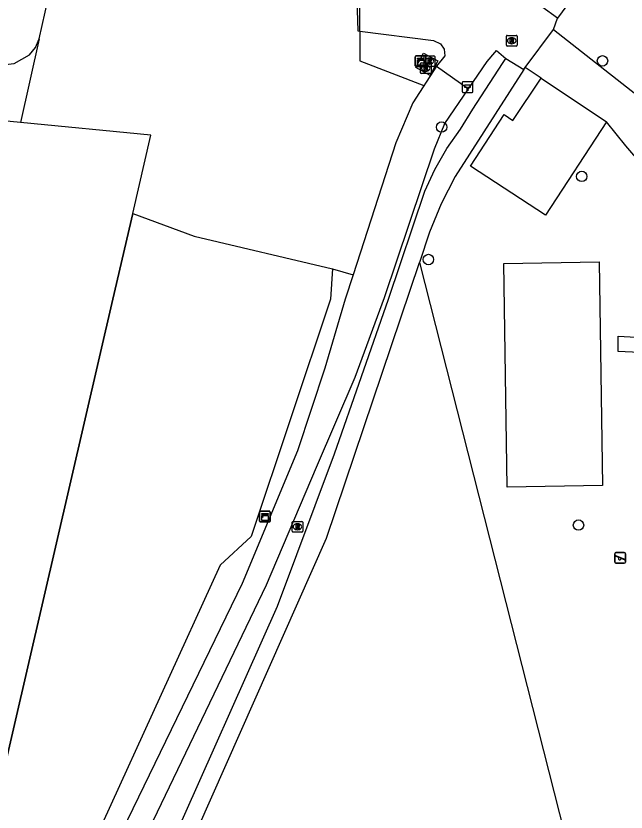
# Model space of a CAD drawing. Extents: x 160203 to 161526, y 379529 to 381797.
# Drawn here: x 161141.1 to 161198.2, y 381451.9 to 381526.6 of the extents above; entities that cross this region are included whole.
import ezdxf

# ---------------------------------------------------------------- set-up
doc = ezdxf.new("R2010")
doc.units = 0
for name, color, linetype in [('IMGEO_Boom', 7, 'Continuous'), ('IMGEO_Gemengd_bos', 7, 'Continuous'), ('IMGEO_Grasland_overig', 7, 'Continuous'), ('IMGEO_Groenvoorziening', 7, 'Continuous'), ('IMGEO_Hectometerpaal', 7, 'Continuous'), ('IMGEO_Hek', 7, 'Continuous'), ('IMGEO_Kast', 7, 'Continuous'), ('IMGEO_Loofbos', 7, 'Continuous'), ('IMGEO_Pand', 7, 'Continuous'), ('IMGEO_Rijbaan_lokaal_halfverhard', 7, 'Continuous'), ('IMGEO_Rioolput', 7, 'Continuous'), ('IMGEO_Speelvoorziening', 7, 'Continuous'), ('IMGEO_Voetpad_halfverhard', 7, 'Continuous'), ('IMGEO_Waterloop', 7, 'Continuous')]:
    doc.layers.add(name, color=color, linetype=linetype)

msp = doc.modelspace()

# ---------------------------------------------------------------- linework, layer by layer
at = {"layer": 'IMGEO_Boom'}
for centre in [(161196.036, 381522.358), (161180.949, 381516.151), (161194.091, 381511.528), (161179.714, 381503.728), (161193.782, 381478.83)]:
    msp.add_circle(centre, 0.489, dxfattribs=at)
at = {"layer": 'IMGEO_Gemengd_bos'}
msp.add_lwpolyline([(161141.465, 381516.564), (161125.473, 381518.111)], dxfattribs=at)
at = {"layer": 'IMGEO_Grasland_overig'}
msp.add_lwpolyline([(161170.736, 381502.872), (161170.546, 381500), (161163.102, 381477.75), (161160.208, 381475.057), (161143.614, 381438.695)], dxfattribs=at)
at = {"layer": 'IMGEO_Groenvoorziening'}
for points in [[(161198.146, 381540.815), (161195.989, 381534.87), (161195.313, 381531.157), (161191.823, 381526.354)], [(161134.277, 381431.469), (161150.148, 381500), (161152.011, 381508.049)]]:
    msp.add_lwpolyline(points, dxfattribs=at)
at = {"layer": 'IMGEO_Hectometerpaal'}
for p, q in [((161182.888, 381520.317), (161182.888, 381519.476)), ((161182.888, 381520.317), (161182.888, 381519.476)), ((161183.804, 381520.401), (161182.963, 381520.401)), ((161183.804, 381520.401), (161182.963, 381520.401)), ((161183.888, 381519.485), (161183.888, 381520.326)), ((161183.888, 381519.485), (161183.888, 381520.326)), ((161182.972, 381519.401), (161183.813, 381519.401)), ((161182.972, 381519.401), (161183.813, 381519.401))]:
    msp.add_line(p, q, dxfattribs=at)
msp.add_lwpolyline([(161183.413, 381519.545), (161183.353, 381519.545), (161183.353, 381519.85), (161183.133, 381519.85), (161183.133, 381520.119), (161183.633, 381520.119), (161183.633, 381519.85), (161183.413, 381519.85), (161183.413, 381519.545)], dxfattribs=at)
for centre, start, end in [((161182.966, 381520.323), 92.4484, 184.28452), ((161182.966, 381520.323), 92.4484, 184.28452), ((161183.81, 381520.323), 2.4484, 94.28452), ((161183.81, 381520.323), 2.4484, 94.28452), ((161182.966, 381519.479), 182.4484, 274.28452), ((161182.966, 381519.479), 182.4484, 274.28452), ((161183.81, 381519.479), 272.4484, 4.28452), ((161183.81, 381519.479), 272.4484, 4.28452)]:
    msp.add_arc(centre, 0.0779, start, end, dxfattribs=at)
at = {"layer": 'IMGEO_Hek'}
for points in [[(161173.201, 381538.864), (161173.294, 381522.357), (161179.298, 381520.034)], [(161188.649, 381521.54), (161188.787, 381521.726), (161191.445, 381525.301), (161191.823, 381526.354)], [(161152.011, 381508.049), (161153.709, 381515.38), (161141.465, 381516.564)], [(161152.011, 381508.049), (161150.148, 381500), (161134.277, 381431.469)], [(161152.011, 381508.049), (161157.759, 381505.906), (161170.736, 381502.872)], [(161170.736, 381502.872), (161170.546, 381500), (161163.102, 381477.75), (161160.208, 381475.057), (161143.614, 381438.695)]]:
    msp.add_lwpolyline(points, dxfattribs=at)
at = {"layer": 'IMGEO_Kast'}
for p, q in [((161178.486, 381521.9), (161178.486, 381522.741)), ((161178.486, 381522.741), (161178.486, 381521.9)), ((161178.561, 381522.825), (161179.402, 381522.825)), ((161179.402, 381522.825), (161178.561, 381522.825)), ((161179.486, 381522.75), (161179.486, 381521.909)), ((161179.486, 381521.909), (161179.486, 381522.75)), ((161179.411, 381521.825), (161178.57, 381521.825)), ((161178.57, 381521.825), (161179.411, 381521.825)), ((161163.891, 381479.201), (161163.891, 381480.042)), ((161163.891, 381480.042), (161163.891, 381479.201)), ((161163.966, 381480.126), (161164.807, 381480.126)), ((161164.807, 381480.126), (161163.966, 381480.126)), ((161164.891, 381480.051), (161164.891, 381479.21)), ((161164.891, 381479.21), (161164.891, 381480.051)), ((161164.816, 381479.126), (161163.975, 381479.126)), ((161163.975, 381479.126), (161164.816, 381479.126))]:
    msp.add_line(p, q, dxfattribs=at)
for points in [[(161178.681, 381522.615), (161179.281, 381522.615), (161179.281, 381522.53), (161178.681, 381522.53), (161178.681, 381522.615)], [(161178.681, 381522.44), (161179.281, 381522.44), (161179.281, 381521.951), (161178.681, 381521.951), (161178.681, 381522.44)], [(161164.086, 381479.916), (161164.686, 381479.916), (161164.686, 381479.831), (161164.086, 381479.831), (161164.086, 381479.916)], [(161164.086, 381479.741), (161164.686, 381479.741), (161164.686, 381479.252), (161164.086, 381479.252), (161164.086, 381479.741)]]:
    msp.add_lwpolyline(points, dxfattribs=at)
for centre in [(161178.765, 381522.289), (161164.17, 381479.59)]:
    msp.add_circle(centre, 0.0377, dxfattribs=at)
for centre, start, end in [((161178.564, 381522.747), 92.4484, 184.28452), ((161178.564, 381522.747), 92.4484, 184.28452), ((161179.408, 381522.747), 2.4484, 94.28452), ((161179.408, 381522.747), 2.4484, 94.28452), ((161178.564, 381521.903), 182.4484, 274.28452), ((161178.564, 381521.903), 182.4484, 274.28452), ((161179.408, 381521.903), 272.4484, 4.28452), ((161179.408, 381521.903), 272.4484, 4.28452), ((161163.969, 381480.048), 92.4484, 184.28452), ((161163.969, 381480.048), 92.4484, 184.28452), ((161164.813, 381480.048), 2.4484, 94.28452), ((161164.813, 381480.048), 2.4484, 94.28452), ((161163.969, 381479.204), 182.4484, 274.28452), ((161163.969, 381479.204), 182.4484, 274.28452), ((161164.813, 381479.204), 272.4484, 4.28452), ((161164.813, 381479.204), 272.4484, 4.28452)]:
    msp.add_arc(centre, 0.0779, start, end, dxfattribs=at)
at = {"layer": 'IMGEO_Loofbos'}
for points in [[(161143.234, 381524.432), (161141.465, 381516.564)], [(161179.258, 381523.089), (161180.605, 381522.362), (161180.347, 381521.885), (161179.869, 381520.998), (161178.522, 381521.725), (161178.816, 381522.269), (161179.258, 381523.089)], [(161152.011, 381508.049), (161153.709, 381515.38), (161141.465, 381516.564)], [(161152.011, 381508.049), (161157.759, 381505.906), (161170.736, 381502.872)], [(161178.867, 381503.462), (161194.528, 381441.788)], [(161170.736, 381502.872), (161172.66, 381502.308)]]:
    msp.add_lwpolyline(points, dxfattribs=at)
at = {"layer": 'IMGEO_Pand'}
for points in [[(161196.399, 381516.629), (161190.69, 381507.898), (161183.662, 381512.498), (161186.822, 381517.327), (161187.642, 381516.778), (161190.286, 381520.722)], [(161190.286, 381520.722), (161196.399, 381516.629)], [(161187.091, 381482.393), (161186.777, 381503.369), (161195.712, 381503.503), (161196.027, 381482.527), (161187.091, 381482.393)]]:
    msp.add_lwpolyline(points, dxfattribs=at)
at = {"layer": 'IMGEO_Rijbaan_lokaal_halfverhard'}
for points in [[(161191.823, 381526.354), (161190.336, 381527.431), (161190.019, 381529.576), (161193.916, 381535.003), (161198.146, 381540.815)], [(161173.24, 381532.012), (161172.893, 381531.953), (161173.103, 381525.16), (161173.278, 381525.138), (161180.203, 381524.263), (161180.86, 381523.959), (161181.181, 381523.462), (161181.252, 381522.818), (161180.474, 381521.853)], [(161191.445, 381525.301), (161191.823, 381526.354)], [(161188.787, 381521.726), (161191.445, 381525.301)], [(161183.471, 381519.737), (161185.223, 381522.308), (161185.928, 381523.148), (161186.084, 381523.334), (161186.981, 381522.581)], [(161186.981, 381522.581), (161188.649, 381521.54)], [(161180.474, 381521.853), (161178.261, 381518.432), (161176.675, 381514.679), (161172.66, 381502.308)], [(161180.474, 381521.853), (161183.471, 381519.737)], [(161188.649, 381521.54), (161188.787, 381521.726)], [(161126.972, 381404.062), (161128.993, 381405.542), (161130.874, 381407.197), (161132.599, 381409.013), (161134.156, 381410.976), (161135.53, 381413.071), (161136.712, 381415.279), (161136.898, 381415.675), (161164.548, 381473.224), (161169.22, 381484.273), (161172.838, 381492.704), (161175.588, 381500.154), (161180.272, 381514.116), (161181.252, 381516.481), (161183.471, 381519.737)], [(161172.66, 381502.308), (161171.911, 381500), (161170.005, 381493.543), (161167.43, 381485.805), (161162.264, 381473.345), (161145.356, 381438.51)]]:
    msp.add_lwpolyline(points, dxfattribs=at)
at = {"layer": 'IMGEO_Rioolput'}
for p, q in [((161187.025, 381523.824), (161187.025, 381524.676)), ((161187.1, 381524.75), (161187.952, 381524.75)), ((161188.026, 381524.676), (161188.026, 381523.824)), ((161187.536, 381523.97), (161187.511, 381523.97)), ((161187.513, 381524.53), (161187.538, 381524.53)), ((161187.952, 381523.75), (161187.1, 381523.75)), ((161179.311, 381521.91), (161179.311, 381522.762)), ((161179.386, 381522.836), (161180.238, 381522.836)), ((161179.799, 381522.616), (161179.824, 381522.616)), ((161180.312, 381522.762), (161180.312, 381521.91)), ((161178.964, 381521.252), (161178.964, 381522.104)), ((161179.039, 381522.178), (161179.891, 381522.178)), ((161180.238, 381521.836), (161179.386, 381521.836)), ((161179.452, 381521.958), (161179.477, 381521.958)), ((161179.822, 381522.056), (161179.797, 381522.056)), ((161179.965, 381522.104), (161179.965, 381521.252)), ((161179.891, 381521.178), (161179.039, 381521.178)), ((161179.475, 381521.398), (161179.45, 381521.398)), ((161166.939, 381478.244), (161166.939, 381479.096)), ((161167.014, 381479.17), (161167.866, 381479.17)), ((161167.94, 381479.096), (161167.94, 381478.244)), ((161167.45, 381478.39), (161167.425, 381478.39)), ((161167.427, 381478.95), (161167.452, 381478.95)), ((161167.866, 381478.17), (161167.014, 381478.17))]:
    msp.add_line(p, q, dxfattribs=at)
for points in [[(161187.025, 381523.824), (161187.025, 381524.676)], [(161187.1, 381524.75), (161187.952, 381524.75)], [(161188.026, 381524.676), (161188.026, 381523.824)], [(161187.614, 381524.448), (161187.362, 381524.45), (161187.362, 381524.05)], [(161187.362, 381524.05), (161187.486, 381524.05), (161187.486, 381524.212), (161187.497, 381524.212)], [(161187.54, 381524.369), (161187.486, 381524.369), (161187.486, 381524.288)], [(161187.486, 381524.288), (161187.538, 381524.288)], [(161187.544, 381524.183), (161187.615, 381524.05), (161187.755, 381524.05), (161187.69, 381524.176)], [(161187.952, 381523.75), (161187.1, 381523.75)], [(161179.311, 381521.91), (161179.311, 381522.762)], [(161179.386, 381522.836), (161180.238, 381522.836)], [(161179.9, 381522.534), (161179.648, 381522.536), (161179.648, 381522.136)], [(161179.826, 381522.455), (161179.772, 381522.455), (161179.772, 381522.374)], [(161180.312, 381522.762), (161180.312, 381521.91)], [(161178.964, 381521.252), (161178.964, 381522.104)], [(161179.039, 381522.178), (161179.891, 381522.178)], [(161179.553, 381521.876), (161179.301, 381521.878), (161179.301, 381521.478)], [(161179.301, 381521.478), (161179.425, 381521.478), (161179.425, 381521.64), (161179.436, 381521.64)], [(161180.238, 381521.836), (161179.386, 381521.836)], [(161179.479, 381521.797), (161179.425, 381521.797), (161179.425, 381521.716)], [(161179.425, 381521.716), (161179.477, 381521.716)], [(161179.648, 381522.136), (161179.772, 381522.136), (161179.772, 381522.298), (161179.783, 381522.298)], [(161179.772, 381522.374), (161179.824, 381522.374)], [(161179.83, 381522.269), (161179.901, 381522.136), (161180.041, 381522.136), (161179.976, 381522.262)], [(161179.965, 381522.104), (161179.965, 381521.252)], [(161179.891, 381521.178), (161179.039, 381521.178)], [(161179.483, 381521.611), (161179.554, 381521.478), (161179.694, 381521.478), (161179.629, 381521.604)], [(161166.939, 381478.244), (161166.939, 381479.096)], [(161167.014, 381479.17), (161167.866, 381479.17)], [(161167.94, 381479.096), (161167.94, 381478.244)], [(161167.528, 381478.868), (161167.276, 381478.87), (161167.276, 381478.47)], [(161167.276, 381478.47), (161167.4, 381478.47), (161167.4, 381478.632), (161167.411, 381478.632)], [(161167.454, 381478.789), (161167.4, 381478.789), (161167.4, 381478.708)], [(161167.4, 381478.708), (161167.452, 381478.708)], [(161167.458, 381478.603), (161167.529, 381478.47), (161167.669, 381478.47), (161167.604, 381478.596)], [(161167.866, 381478.17), (161167.014, 381478.17)]]:
    msp.add_lwpolyline(points, dxfattribs=at)
for centre, radius, start, end in [((161187.102, 381524.674), 0.0765, 91.55205, 178.44795), ((161187.102, 381524.674), 0.0765, 91.55205, 178.44795), ((161187.95, 381524.674), 0.0765, 1.55205, 88.44795), ((161187.95, 381524.674), 0.0765, 1.55205, 88.44795), ((161187.496, 381524.159), 0.0533, 26.02933, 88.69889), ((161187.522, 381524.477), 0.19, 274.7715, 282.96867), ((161187.546, 381524.273), 0.0964, 77.00612, 93.18647), ((161187.56, 381524.33), 0.0378, 276.66336, 79.67722), ((161187.613, 381524.338), 0.109, 350.36119, 89.41601), ((161187.611, 381524.338), 0.112, 277.58423, 350.98172), ((161187.595, 381524.123), 0.108, 29.51342, 73.79051), ((161187.102, 381523.826), 0.0765, 181.55205, 268.44795), ((161187.102, 381523.826), 0.0765, 181.55205, 268.44795), ((161187.95, 381523.826), 0.0765, 271.55205, 358.44795), ((161187.95, 381523.826), 0.0765, 271.55205, 358.44795), ((161179.388, 381522.76), 0.0765, 91.55205, 178.44795), ((161179.388, 381522.76), 0.0765, 91.55205, 178.44795), ((161179.832, 381522.359), 0.0964, 77.00612, 93.18647), ((161179.846, 381522.416), 0.0378, 276.66336, 79.67722), ((161179.899, 381522.424), 0.109, 350.36119, 89.41601), ((161179.897, 381522.424), 0.112, 277.58423, 350.98172), ((161180.236, 381522.76), 0.0765, 1.55205, 88.44795), ((161180.236, 381522.76), 0.0765, 1.55205, 88.44795), ((161179.041, 381522.102), 0.0765, 91.55205, 178.44795), ((161179.041, 381522.102), 0.0765, 91.55205, 178.44795), ((161179.388, 381521.912), 0.0765, 181.55205, 268.44795), ((161179.388, 381521.912), 0.0765, 181.55205, 268.44795), ((161179.435, 381521.587), 0.0533, 26.02933, 88.69889), ((161179.461, 381521.905), 0.19, 274.7715, 282.96867), ((161179.485, 381521.701), 0.0964, 77.00612, 93.18647), ((161179.499, 381521.758), 0.0378, 276.66336, 79.67722), ((161179.552, 381521.766), 0.109, 350.36119, 89.41601), ((161179.55, 381521.766), 0.112, 277.58423, 350.98172), ((161179.534, 381521.551), 0.108, 29.51342, 73.79051), ((161179.782, 381522.245), 0.0533, 26.02933, 88.69889), ((161179.808, 381522.563), 0.19, 274.7715, 282.96867), ((161179.889, 381522.102), 0.0765, 1.55205, 88.44795), ((161179.889, 381522.102), 0.0765, 1.55205, 88.44795), ((161179.881, 381522.209), 0.108, 29.51342, 73.79051), ((161180.236, 381521.912), 0.0765, 271.55205, 358.44795), ((161180.236, 381521.912), 0.0765, 271.55205, 358.44795), ((161179.041, 381521.254), 0.0765, 181.55205, 268.44795), ((161179.041, 381521.254), 0.0765, 181.55205, 268.44795), ((161179.889, 381521.254), 0.0765, 271.55205, 358.44795), ((161179.889, 381521.254), 0.0765, 271.55205, 358.44795), ((161167.016, 381479.094), 0.0765, 91.55205, 178.44795), ((161167.016, 381479.094), 0.0765, 91.55205, 178.44795), ((161167.864, 381479.094), 0.0765, 1.55205, 88.44795), ((161167.864, 381479.094), 0.0765, 1.55205, 88.44795), ((161167.41, 381478.579), 0.0533, 26.02933, 88.69889), ((161167.436, 381478.897), 0.19, 274.7715, 282.96867), ((161167.46, 381478.693), 0.0964, 77.00612, 93.18647), ((161167.474, 381478.75), 0.0378, 276.66336, 79.67722), ((161167.527, 381478.758), 0.109, 350.36119, 89.41601), ((161167.525, 381478.758), 0.112, 277.58423, 350.98172), ((161167.509, 381478.543), 0.108, 29.51342, 73.79051), ((161167.016, 381478.246), 0.0765, 181.55205, 268.44795), ((161167.016, 381478.246), 0.0765, 181.55205, 268.44795), ((161167.864, 381478.246), 0.0765, 271.55205, 358.44795), ((161167.864, 381478.246), 0.0765, 271.55205, 358.44795)]:
    msp.add_arc(centre, radius, start, end, dxfattribs=at)
for centre, major_axis, ratio, start_param, end_param in [((161187.512, 381524.25), (-0.387, 0.002), 0.722429, 4.712389, 7.853982), ((161187.537, 381524.25), (-0.39, 0.002), 0.717154, 1.570796, 4.712389), ((161179.798, 381522.336), (-0.387, 0.002), 0.722429, 4.712389, 7.853982), ((161179.823, 381522.336), (-0.39, 0.002), 0.717154, 1.570796, 4.712389), ((161179.451, 381521.678), (-0.387, 0.002), 0.722429, 4.712389, 7.853982), ((161179.476, 381521.678), (-0.39, 0.002), 0.717154, 1.570796, 4.712389), ((161167.426, 381478.67), (-0.387, 0.002), 0.722429, 4.712389, 7.853982), ((161167.451, 381478.67), (-0.39, 0.002), 0.717154, 1.570796, 4.712389)]:
    msp.add_ellipse(centre, major_axis=major_axis, ratio=ratio, start_param=start_param, end_param=end_param, dxfattribs=at)
at = {"layer": 'IMGEO_Speelvoorziening'}
for p, q in [((161197.185, 381475.347), (161197.185, 381476.147)), ((161197.185, 381476.147), (161197.185, 381475.347)), ((161197.285, 381476.247), (161198.075, 381476.247)), ((161198.075, 381476.247), (161197.285, 381476.247)), ((161198.175, 381476.147), (161198.175, 381475.347)), ((161198.175, 381475.347), (161198.175, 381476.147)), ((161197.568, 381475.775), (161197.229, 381475.912)), ((161197.254, 381475.972), (161198.13, 381475.619)), ((161198.106, 381475.559), (161197.766, 381475.696)), ((161198.075, 381475.247), (161197.285, 381475.247)), ((161197.285, 381475.247), (161198.075, 381475.247))]:
    msp.add_line(p, q, dxfattribs=at)
for centre, radius, start, end in [((161197.285, 381476.147), 0.1, 90, 180), ((161197.285, 381476.147), 0.1, 90, 180), ((161198.075, 381476.147), 0.1, 0, 90), ((161198.075, 381476.147), 0.1, 360, 90), ((161197.285, 381475.347), 0.1, 180, 270), ((161197.285, 381475.347), 0.1, 180, 270), ((161197.242, 381475.942), 0.0327, 68.07798, 248.07798), ((161197.647, 381475.685), 0.12, 130.99278, 5.16318), ((161198.075, 381475.347), 0.1, 270, 0), ((161198.075, 381475.347), 0.1, 270, 0), ((161198.118, 381475.589), 0.0327, 248.07798, 68.07798)]:
    msp.add_arc(centre, radius, start, end, dxfattribs=at)
at = {"layer": 'IMGEO_Voetpad_halfverhard'}
for points in [[(161191.445, 381525.301), (161202.211, 381516.827), (161203.964, 381516.191), (161204.987, 381515.865)], [(161190.286, 381520.722), (161188.787, 381521.726)], [(161199.761, 381512.609), (161198.225, 381514.377), (161196.399, 381516.629)], [(161201.49, 381494.913), (161197.512, 381495.099), (161197.491, 381496.543), (161200.319, 381496.387), (161200.956, 381496.604), (161201.769, 381496.906), (161202.072, 381497.286), (161202.231, 381497.674), (161202.219, 381500.566), (161202.188, 381502.505), (161202.079, 381504.133)]]:
    msp.add_lwpolyline(points, dxfattribs=at)
at = {"layer": 'IMGEO_Waterloop'}
for points in [[(161143.234, 381524.432), (161144.642, 381530.694), (161147.219, 381542.153), (161148.978, 381549.977)], [(161126.859, 381524.444), (161139.216, 381521.911), (161140.874, 381522.125), (161142.339, 381522.932), (161142.896, 381523.617), (161143.234, 381524.432)], [(161141.449, 381419.833), (161155.348, 381448.283), (161165.561, 381471.21), (161170.911, 381485.519), (161175.971, 381500), (161179.378, 381510.136), (161180.315, 381512.178), (161181.431, 381514.127), (161182.716, 381515.969), (161183.879, 381517.84), (161186.647, 381522.101), (161186.981, 381522.581)], [(161188.649, 381521.54), (161182.218, 381511.524), (161180.903, 381508.966), (161179.822, 381506.3), (161178.867, 381503.462)], [(161196.919, 381430.851), (161192.429, 381426.4), (161191.079, 381425.569), (161189.538, 381425.201), (161185.8, 381424.707), (161182.162, 381423.718), (161168.374, 381418.775), (161161.744, 381416.715), (161154.939, 381415.341), (161145.263, 381411.741), (161144.22, 381411.811), (161143.376, 381412.427), (161142.565, 381413.871), (161142.192, 381415.484), (161142.179, 381417.37), (161142.841, 381419.137), (161150.057, 381433.071), (161156.737, 381447.27), (161170.167, 381477.603), (161178.867, 381503.462)]]:
    msp.add_lwpolyline(points, dxfattribs=at)

doc.saveas('drawing.dxf')
